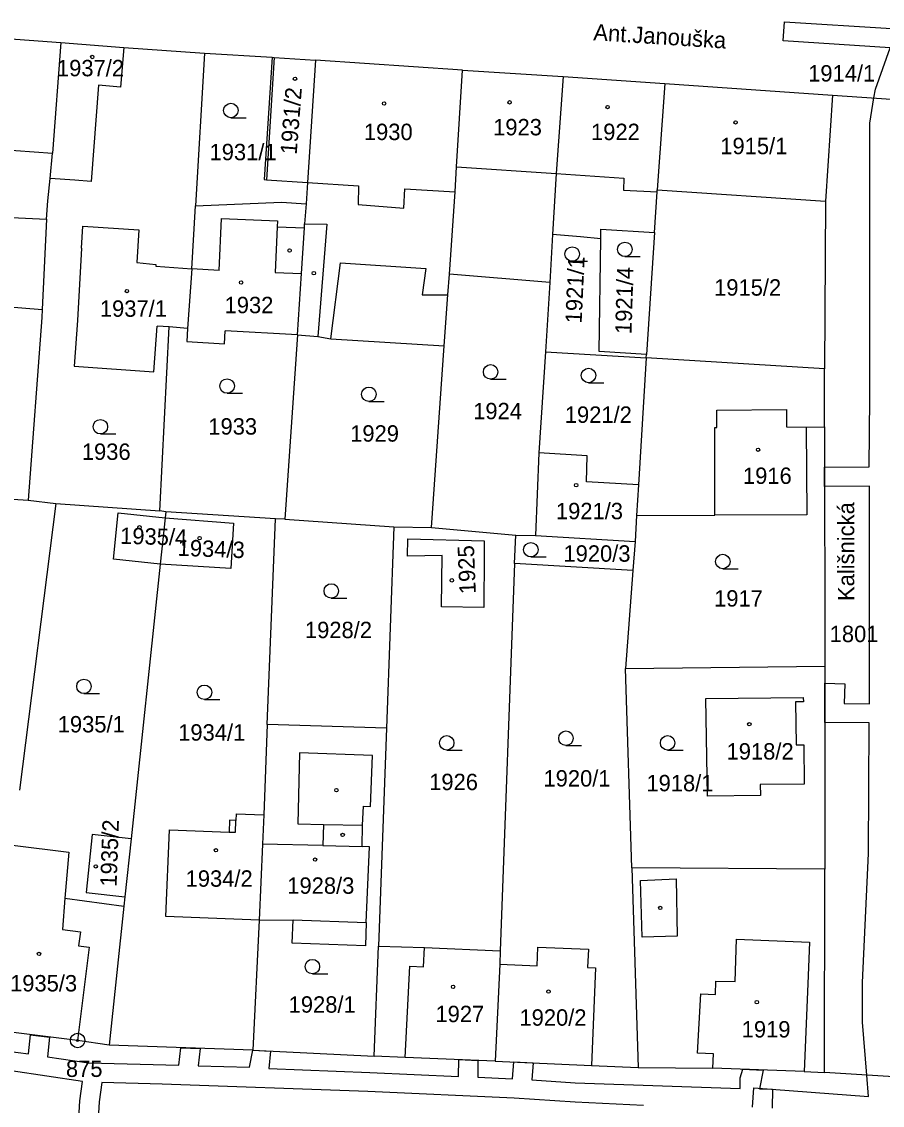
# Model space of a CAD drawing. Extents: x -755819 to -753140, y -1169796 to -1166000.
# Drawn here: x -755181.4 to -755092.1, y -1167987.9 to -1167875.6 of the extents above; entities that cross this region are included whole.
import ezdxf

# ---------------------------------------------------------------- set-up
doc = ezdxf.new("R2010")
doc.units = 0
for name, color, linetype in [('Vrstva 1', 7, 'Continuous'), ('Vrstva 15', 7, 'Continuous'), ('Vrstva 17', 7, 'Continuous'), ('Vrstva 18', 7, 'Continuous'), ('Vrstva 19', 7, 'Continuous'), ('Vrstva 24', 7, 'Continuous'), ('Vrstva 25', 7, 'Continuous'), ('Vrstva 27', 7, 'Continuous'), ('Vrstva 4', 7, 'Continuous'), ('Vrstva 6', 7, 'Continuous')]:
    doc.layers.add(name, color=color, linetype=linetype)

msp = doc.modelspace()

# ---------------------------------------------------------------- linework, layer by layer
at = {"layer": 'Vrstva 1'}
for p, q in [((-755191.59, -1167876.68), (-755177.3, -1167877.77)), ((-755177.3, -1167877.77), (-755178.16, -1167889.24)), ((-755177.3, -1167877.77), (-755170.78, -1167878.26)), ((-755170.78, -1167878.26), (-755171.1, -1167882.37)), ((-755170.78, -1167878.26), (-755162.4, -1167878.88)), ((-755162.4, -1167878.88), (-755163.34, -1167894.7)), ((-755162.4, -1167878.88), (-755155.39, -1167879.29)), ((-755155.39, -1167879.29), (-755156.23, -1167891.97)), ((-755155.39, -1167879.29), (-755155.18, -1167879.3)), ((-755155.18, -1167879.3), (-755150.91, -1167879.6)), ((-755150.91, -1167879.6), (-755151.74, -1167892.26)), ((-755135.66, -1167880.64), (-755150.91, -1167879.6)), ((-755136.27, -1167890.64), (-755135.66, -1167880.64)), ((-755135.66, -1167880.64), (-755125.21, -1167881.27)), ((-755173.38, -1167882.19), (-755174.15, -1167892.17)), ((-755171.1, -1167882.37), (-755173.38, -1167882.19)), ((-755125.21, -1167881.27), (-755125.94, -1167891.34)), ((-755125.21, -1167881.27), (-755114.68, -1167882.01)), ((-755114.68, -1167882.01), (-755115.48, -1167893.02)), ((-755114.68, -1167882.01), (-755097.3, -1167883.21)), ((-755097.3, -1167883.21), (-755098.02, -1167894.21)), ((-755097.3, -1167883.21), (-755089.68, -1167883.73)), ((-755178.41, -1167891.84), (-755178.16, -1167889.24)), ((-755136.43, -1167893.24), (-755136.27, -1167890.64)), ((-755178.64, -1167894.17), (-755178.41, -1167891.84)), ((-755175.84, -1167892.04), (-755178.41, -1167891.84)), ((-755174.15, -1167892.17), (-755175.84, -1167892.04)), ((-755156.23, -1167891.97), (-755155.97, -1167891.99)), ((-755155.97, -1167891.99), (-755151.74, -1167892.26)), ((-755151.74, -1167892.26), (-755151.88, -1167894.47)), ((-755125.94, -1167891.34), (-755126.31, -1167897.67)), ((-755137.02, -1167901.75), (-755136.43, -1167893.24)), ((-755115.76, -1167897.46), (-755115.49, -1167893.23)), ((-755115.49, -1167893.23), (-755115.48, -1167893.02)), ((-755115.48, -1167893.02), (-755098.02, -1167894.21)), ((-755178.77, -1167896.07), (-755178.64, -1167894.17)), ((-755163.34, -1167894.7), (-755154.43, -1167894.3)), ((-755154.43, -1167894.3), (-755151.88, -1167894.47)), ((-755151.88, -1167894.47), (-755152.02, -1167896.55)), ((-755098.02, -1167894.21), (-755098.13, -1167911.58)), ((-755190.46, -1167895.48), (-755178.77, -1167896.07)), ((-755163.73, -1167901.21), (-755163.34, -1167894.7)), ((-755178.77, -1167896.07), (-755179.23, -1167905.41)), ((-755175.14, -1167899.06), (-755175, -1167896.79)), ((-755175, -1167896.79), (-755169.21, -1167897.16)), ((-755152.05, -1167896.95), (-755152.02, -1167896.55)), ((-755169.21, -1167897.16), (-755169.42, -1167900.57)), ((-755152.36, -1167901.7), (-755152.05, -1167896.95)), ((-755126.31, -1167897.67), (-755126.6, -1167902.63)), ((-755123.42, -1167897.91), (-755126.31, -1167897.67)), ((-755121.33, -1167898.1), (-755123.42, -1167897.91)), ((-755121.33, -1167898.1), (-755121.31, -1167897.1)), ((-755121.31, -1167897.1), (-755115.76, -1167897.46)), ((-755115.76, -1167897.46), (-755116.57, -1167910.09)), ((-755175.14, -1167899.06), (-755175.57, -1167906.55)), ((-755121.5, -1167909.78), (-755121.33, -1167898.1)), ((-755169.42, -1167900.57), (-755167.44, -1167900.77)), ((-755167.44, -1167900.77), (-755167.45, -1167900.93)), ((-755167.45, -1167900.93), (-755163.73, -1167901.21)), ((-755163.73, -1167901.21), (-755164.16, -1167907.4)), ((-755152.77, -1167908.06), (-755152.36, -1167901.7)), ((-755137.18, -1167903.9), (-755137.02, -1167901.75)), ((-755126.6, -1167902.63), (-755137.02, -1167901.75)), ((-755126.6, -1167902.63), (-755127.06, -1167909.81)), ((-755193.41, -1167904.3), (-755179.23, -1167905.41)), ((-755137.55, -1167909.18), (-755137.18, -1167903.9)), ((-755179.23, -1167905.41), (-755179.27, -1167906.27)), ((-755179.27, -1167906.27), (-755180.68, -1167925.19)), ((-755175.57, -1167906.55), (-755175.91, -1167911.3)), ((-755167.66, -1167911.9), (-755167.32, -1167907.14)), ((-755166.07, -1167907.23), (-755167.32, -1167907.14)), ((-755167.04, -1167926.29), (-755166.07, -1167907.23)), ((-755164.16, -1167907.4), (-755166.07, -1167907.23)), ((-755164.16, -1167907.4), (-755164.24, -1167908.74)), ((-755160.34, -1167908.98), (-755160.25, -1167907.63)), ((-755152.77, -1167908.06), (-755160.25, -1167907.63)), ((-755152.77, -1167908.06), (-755154.08, -1167927.16)), ((-755152.77, -1167908.06), (-755150.64, -1167908.24)), ((-755164.24, -1167908.74), (-755160.34, -1167908.98)), ((-755150.64, -1167908.24), (-755149.31, -1167908.47)), ((-755149.31, -1167908.47), (-755137.55, -1167909.18)), ((-755138.87, -1167928), (-755137.55, -1167909.18)), ((-755127.06, -1167909.81), (-755127.74, -1167920.28)), ((-755116.57, -1167910.09), (-755121.5, -1167909.78)), ((-755116.6, -1167910.43), (-755116.57, -1167910.09)), ((-755175.91, -1167911.3), (-755167.66, -1167911.9)), ((-755116.6, -1167910.43), (-755117.42, -1167923.61)), ((-755098.13, -1167911.58), (-755116.6, -1167910.43)), ((-755098.12, -1167917.58), (-755098.13, -1167911.58)), ((-755100.02, -1167917.61), (-755098.12, -1167917.58)), ((-755100.02, -1167917.61), (-755099.96, -1167926.69)), ((-755098.12, -1167917.58), (-755098.08, -1167942.4)), ((-755127.74, -1167920.28), (-755128.09, -1167928.83)), ((-755122.72, -1167920.6), (-755127.74, -1167920.28)), ((-755122.81, -1167923.28), (-755122.72, -1167920.6)), ((-755117.42, -1167923.61), (-755122.81, -1167923.28)), ((-755117.42, -1167923.61), (-755117.61, -1167926.78)), ((-755190.2, -1167924.6), (-755180.68, -1167925.19)), ((-755177.82, -1167925.52), (-755181.58, -1167955.24)), ((-755180.68, -1167925.19), (-755177.82, -1167925.52)), ((-755177.82, -1167925.52), (-755167.04, -1167926.29)), ((-755171.83, -1167931.31), (-755171.37, -1167926.5)), ((-755171.37, -1167926.5), (-755166.48, -1167927.02)), ((-755166.41, -1167926.38), (-755167.04, -1167926.29)), ((-755166.48, -1167927.02), (-755166.99, -1167931.83)), ((-755166.41, -1167926.38), (-755166.48, -1167927.02)), ((-755166.48, -1167927.02), (-755159.39, -1167927.55)), ((-755155.03, -1167927.11), (-755166.41, -1167926.38)), ((-755155.89, -1167948.44), (-755155.03, -1167927.11)), ((-755154.08, -1167927.16), (-755155.03, -1167927.11)), ((-755154.08, -1167927.16), (-755142.79, -1167927.96)), ((-755117.61, -1167926.78), (-755117.77, -1167929.48)), ((-755117.61, -1167926.78), (-755109.49, -1167926.72)), ((-755099.96, -1167926.69), (-755109.49, -1167926.72)), ((-755159.39, -1167927.55), (-755159.69, -1167932.26)), ((-755142.79, -1167927.96), (-755143.55, -1167948.81)), ((-755142.79, -1167927.96), (-755138.87, -1167928)), ((-755138.87, -1167928), (-755130.11, -1167928.8)), ((-755141.35, -1167931), (-755141.33, -1167929.19)), ((-755141.33, -1167929.19), (-755133.4, -1167929.41)), ((-755133.4, -1167929.41), (-755133.41, -1167930.91)), ((-755130.25, -1167931.75), (-755130.11, -1167928.8)), ((-755130.11, -1167928.8), (-755128.09, -1167928.83)), ((-755128.09, -1167928.83), (-755117.77, -1167929.48)), ((-755117.77, -1167929.48), (-755118, -1167932.46)), ((-755166.99, -1167931.83), (-755171.83, -1167931.31)), ((-755137.76, -1167930.9), (-755141.35, -1167931)), ((-755137.83, -1167936.25), (-755137.76, -1167930.9)), ((-755133.41, -1167930.91), (-755133.44, -1167936.31)), ((-755166.99, -1167931.83), (-755170.02, -1167960.27)), ((-755159.69, -1167932.26), (-755166.99, -1167931.83)), ((-755130.25, -1167931.75), (-755131.74, -1167971.89)), ((-755118, -1167932.46), (-755130.25, -1167931.75)), ((-755118, -1167932.46), (-755118.75, -1167942.61)), ((-755133.44, -1167936.31), (-755137.83, -1167936.25)), ((-755118.75, -1167942.61), (-755098.08, -1167942.4)), ((-755118.1, -1167963.29), (-755118.75, -1167942.61)), ((-755098.08, -1167942.4), (-755098.1, -1167963.42)), ((-755110.44, -1167945.73), (-755100.33, -1167945.63)), ((-755110.25, -1167955.86), (-755110.44, -1167945.73)), ((-755100.32, -1167946.07), (-755101.12, -1167946.08)), ((-755101.12, -1167946.08), (-755101.08, -1167950.53)), ((-755100.33, -1167945.63), (-755100.32, -1167946.07)), ((-755155.89, -1167948.44), (-755156.25, -1167957.79)), ((-755143.55, -1167948.81), (-755155.89, -1167948.44)), ((-755143.55, -1167948.81), (-755144.38, -1167971.41)), ((-755101.08, -1167950.53), (-755100.28, -1167950.53)), ((-755100.28, -1167950.53), (-755100.24, -1167954.61)), ((-755152.57, -1167951.36), (-755152.74, -1167958.72)), ((-755144.99, -1167951.65), (-755152.57, -1167951.36)), ((-755145.18, -1167956.92), (-755144.99, -1167951.65)), ((-755100.24, -1167954.61), (-755104.79, -1167954.66)), ((-755104.79, -1167954.66), (-755104.75, -1167955.77)), ((-755104.75, -1167955.77), (-755110.25, -1167955.86)), ((-755146.01, -1167958.87), (-755145.93, -1167956.89)), ((-755145.93, -1167956.89), (-755145.18, -1167956.92)), ((-755159.8, -1167958.33), (-755159.84, -1167959.57)), ((-755159.15, -1167958.36), (-755159.8, -1167958.33)), ((-755159.13, -1167957.68), (-755159.15, -1167958.36)), ((-755159.13, -1167957.68), (-755156.25, -1167957.79)), ((-755156.25, -1167957.79), (-755156.39, -1167960.83)), ((-755166.4, -1167968.33), (-755166.03, -1167959.33)), ((-755166.03, -1167959.33), (-755159.84, -1167959.57)), ((-755152.74, -1167958.72), (-755150.07, -1167958.78)), ((-755150.07, -1167958.78), (-755150.12, -1167960.98)), ((-755146.06, -1167961.07), (-755146.01, -1167958.87)), ((-755174.05, -1167959.84), (-755174.68, -1167965.84)), ((-755170.02, -1167960.27), (-755174.05, -1167959.84)), ((-755170.02, -1167960.27), (-755170.66, -1167966.27)), ((-755156.39, -1167960.83), (-755156.74, -1167968.7)), ((-755150.12, -1167960.98), (-755156.39, -1167960.83)), ((-755182.3, -1167960.94), (-755176.48, -1167961.67)), ((-755176.48, -1167961.67), (-755176.87, -1167966.42)), ((-755145.31, -1167961.09), (-755146.06, -1167961.07)), ((-755145.63, -1167968.95), (-755145.31, -1167961.09)), ((-755098.1, -1167963.42), (-755118.1, -1167963.29)), ((-755118.1, -1167963.29), (-755117.44, -1167983.97)), ((-755098.12, -1167984.49), (-755098.1, -1167963.42)), ((-755176.87, -1167966.42), (-755170.77, -1167967.26)), ((-755174.68, -1167965.84), (-755170.66, -1167966.27)), ((-755170.66, -1167966.27), (-755170.77, -1167967.26)), ((-755170.77, -1167967.26), (-755172.3, -1167981.67)), ((-755156.74, -1167968.7), (-755166.4, -1167968.33)), ((-755156.74, -1167968.7), (-755157.39, -1167982.18)), ((-755156.74, -1167968.7), (-755153.22, -1167968.68)), ((-755153.3, -1167971.1), (-755153.22, -1167968.68)), ((-755145.63, -1167968.95), (-755145.72, -1167971.38)), ((-755145.72, -1167971.38), (-755153.3, -1167971.1)), ((-755144.8, -1167982.79), (-755144.38, -1167971.41)), ((-755144.38, -1167971.41), (-755139.61, -1167971.53)), ((-755139.61, -1167971.53), (-755131.74, -1167971.89)), ((-755131.74, -1167971.89), (-755131.8, -1167973.28)), ((-755127.91, -1167973.42), (-755127.84, -1167971.51)), ((-755127.84, -1167971.51), (-755122.61, -1167971.72)), ((-755122.61, -1167971.72), (-755122.68, -1167973.61)), ((-755131.8, -1167973.28), (-755132.26, -1167983.3)), ((-755131.8, -1167973.28), (-755127.91, -1167973.42)), ((-755122.68, -1167973.61), (-755121.87, -1167973.64)), ((-755121.87, -1167973.64), (-755122.29, -1167983.75)), ((-755175.56, -1167981.17), (-755184.72, -1167980.05)), ((-755172.3, -1167981.67), (-755175.56, -1167981.17)), ((-755157.39, -1167982.18), (-755172.3, -1167981.67)), ((-755157.39, -1167982.18), (-755144.8, -1167982.79)), ((-755141.6, -1167982.92), (-755144.8, -1167982.79)), ((-755132.26, -1167983.3), (-755141.6, -1167982.92)), ((-755132.26, -1167983.3), (-755122.29, -1167983.75)), ((-755122.29, -1167983.75), (-755117.44, -1167983.97)), ((-755117.44, -1167983.97), (-755109.69, -1167984.04)), ((-755100.25, -1167984.4), (-755109.69, -1167984.04)), ((-755100.25, -1167984.4), (-755098.12, -1167984.49)), ((-755090.38, -1167984.97), (-755098.12, -1167984.49))]:
    msp.add_line(p, q, dxfattribs=at)
at = {"layer": 'Vrstva 24'}
for radius in [0.75, 0.1]:
    msp.add_circle((-755175.56, -1167981.17), radius, dxfattribs=at)
at = {"layer": 'Vrstva 25'}
for p, q in [((-755159.67, -1167885.55), (-755158.07, -1167885.55)), ((-755118.82, -1167899.95), (-755117.22, -1167899.95)), ((-755124.28, -1167900.43), (-755122.68, -1167900.43)), ((-755132.74, -1167912.64), (-755131.14, -1167912.64)), ((-755122.59, -1167913.01), (-755120.99, -1167913.01)), ((-755160.06, -1167914.11), (-755158.46, -1167914.11)), ((-755145.36, -1167914.96), (-755143.76, -1167914.96)), ((-755173.2, -1167918.32), (-755171.6, -1167918.32)), ((-755128.57, -1167931.07), (-755126.97, -1167931.07)), ((-755108.67, -1167932.29), (-755107.07, -1167932.29)), ((-755149.26, -1167935.34), (-755147.66, -1167935.34)), ((-755174.9, -1167945.23), (-755173.3, -1167945.23)), ((-755162.41, -1167945.84), (-755160.81, -1167945.84)), ((-755124.93, -1167950.6), (-755123.33, -1167950.6)), ((-755137.29, -1167951.08), (-755135.69, -1167951.08)), ((-755114.39, -1167951.08), (-755112.79, -1167951.08)), ((-755151.22, -1167974.27), (-755149.62, -1167974.27))]:
    msp.add_line(p, q, dxfattribs=at)
for centre, radius in [((-755174.04, -1167879.26), 0.175), ((-755153.02, -1167881.52), 0.175), ((-755159.67, -1167884.8), 0.75), ((-755143.78, -1167884.08), 0.175), ((-755130.77, -1167883.96), 0.175), ((-755120.62, -1167884.45), 0.175), ((-755107.35, -1167886.04), 0.175), ((-755124.28, -1167899.68), 0.75), ((-755118.82, -1167899.2), 0.75), ((-755153.58, -1167899.31), 0.175), ((-755158.61, -1167902.63), 0.175), ((-755151.07, -1167901.66), 0.175), ((-755170.44, -1167903.52), 0.175), ((-755132.74, -1167911.89), 0.75), ((-755122.59, -1167912.26), 0.75), ((-755160.06, -1167913.36), 0.75), ((-755145.36, -1167914.21), 0.75), ((-755173.2, -1167917.57), 0.75), ((-755105.01, -1167919.96), 0.175), ((-755123.87, -1167923.63), 0.175), ((-755169.14, -1167927.99), 0.175), ((-755162.91, -1167929.12), 0.175), ((-755128.57, -1167930.32), 0.75), ((-755108.67, -1167931.54), 0.75), ((-755149.26, -1167934.59), 0.75), ((-755136.76, -1167933.49), 0.175), ((-755174.9, -1167944.48), 0.75), ((-755162.41, -1167945.09), 0.75), ((-755105.92, -1167948.4), 0.175), ((-755137.29, -1167950.33), 0.75), ((-755124.93, -1167949.85), 0.75), ((-755114.39, -1167950.33), 0.75), ((-755148.73, -1167955.23), 0.175), ((-755148.08, -1167959.87), 0.175), ((-755161.22, -1167961.46), 0.175), ((-755173.68, -1167963.13), 0.175), ((-755150.94, -1167962.43), 0.175), ((-755115.16, -1167967.44), 0.175), ((-755179.56, -1167972.2), 0.175), ((-755151.22, -1167973.52), 0.75), ((-755136.63, -1167975.61), 0.175), ((-755126.74, -1167976.1), 0.175), ((-755105.14, -1167977.2), 0.175)]:
    msp.add_circle(centre, radius, dxfattribs=at)
at = {"layer": 'Vrstva 27'}
for p, q in [((-755102.4, -1167877.59), (-755102.28, -1167875.6)), ((-755102.28, -1167875.6), (-755091.19, -1167876.3)), ((-755091.33, -1167878.3), (-755102.4, -1167877.59)), ((-755092.85, -1167882.58), (-755091.33, -1167878.3)), ((-755093, -1167883.5), (-755092.85, -1167882.58)), ((-755093.44, -1167886.11), (-755093, -1167883.5)), ((-755093.41, -1167898.8), (-755093.44, -1167886.11)), ((-755093.44, -1167914.62), (-755093.41, -1167898.8)), ((-755093.51, -1167921.74), (-755093.44, -1167914.62)), ((-755098.11, -1167921.78), (-755093.51, -1167921.74)), ((-755098.11, -1167923.78), (-755098.11, -1167921.78)), ((-755093.47, -1167923.73), (-755098.11, -1167923.78)), ((-755093.47, -1167946.27), (-755093.47, -1167923.73)), ((-755098.09, -1167948.23), (-755098.08, -1167944.15)), ((-755098.08, -1167944.15), (-755096.02, -1167944.21)), ((-755096.02, -1167944.21), (-755096.08, -1167946.25)), ((-755096.08, -1167946.25), (-755093.47, -1167946.27)), ((-755093.49, -1167948.27), (-755098.09, -1167948.23)), ((-755093.55, -1167961.8), (-755093.49, -1167948.27)), ((-755094.19, -1167975.16), (-755093.55, -1167961.8)), ((-755094.19, -1167979.27), (-755094.19, -1167975.16)), ((-755093.74, -1167984.76), (-755094.19, -1167979.27)), ((-755180.66, -1167982.55), (-755180.44, -1167980.57)), ((-755180.44, -1167980.57), (-755178.46, -1167980.82)), ((-755178.46, -1167980.82), (-755178.68, -1167982.86)), ((-755189.79, -1167981.43), (-755180.66, -1167982.55)), ((-755165.05, -1167983.73), (-755164.87, -1167981.92)), ((-755164.87, -1167981.92), (-755162.86, -1167981.99)), ((-755162.86, -1167981.99), (-755163.05, -1167983.8)), ((-755157.74, -1167983.95), (-755157.39, -1167982.18)), ((-755157.39, -1167982.18), (-755155.55, -1167982.27)), ((-755178.68, -1167982.86), (-755174.43, -1167983.48)), ((-755155.55, -1167982.27), (-755155.75, -1167984.08)), ((-755136.07, -1167984.89), (-755136.05, -1167983.15)), ((-755136.05, -1167983.15), (-755134.05, -1167983.23)), ((-755134.05, -1167983.23), (-755134.07, -1167984.97)), ((-755175.05, -1167985.42), (-755182.44, -1167984.33)), ((-755174.43, -1167983.48), (-755165.05, -1167983.73)), ((-755163.05, -1167983.8), (-755157.74, -1167983.95)), ((-755155.75, -1167984.08), (-755145.26, -1167984.48)), ((-755130.46, -1167985.13), (-755130.34, -1167983.39)), ((-755130.34, -1167983.39), (-755128.34, -1167983.48)), ((-755128.34, -1167983.48), (-755128.46, -1167985.26)), ((-755106.87, -1167985.04), (-755106.58, -1167984.16)), ((-755106.58, -1167984.16), (-755104.49, -1167984.24)), ((-755104.49, -1167984.24), (-755104.87, -1167986.17)), ((-755175.32, -1167987.43), (-755175.05, -1167985.42)), ((-755173.05, -1167985.52), (-755173.32, -1167987.53)), ((-755166.8, -1167985.69), (-755173.05, -1167985.52)), ((-755145.26, -1167984.48), (-755136.07, -1167984.89)), ((-755134.07, -1167984.97), (-755130.46, -1167985.13)), ((-755128.46, -1167985.26), (-755123.98, -1167985.56)), ((-755106.86, -1167986.13), (-755106.87, -1167985.04)), ((-755093.55, -1167986.98), (-755093.74, -1167984.76)), ((-755145.48, -1167986.47), (-755166.8, -1167985.69)), ((-755130.3, -1167987.14), (-755145.48, -1167986.47)), ((-755123.98, -1167985.56), (-755106.86, -1167986.13)), ((-755105.6, -1167988.09), (-755105.46, -1167986.09)), ((-755105.46, -1167986.09), (-755093.55, -1167986.98)), ((-755104.87, -1167986.17), (-755103.51, -1167986.2)), ((-755103.51, -1167986.2), (-755103.55, -1167988.2)), ((-755175.69, -1167993.19), (-755175.32, -1167987.43)), ((-755173.32, -1167987.53), (-755173.7, -1167993.42)), ((-755123.99, -1167987.56), (-755130.3, -1167987.14)), ((-755116.88, -1167987.9), (-755123.99, -1167987.56))]:
    msp.add_line(p, q, dxfattribs=at)
at = {"layer": 'Vrstva 4'}
for p, q in [((-755155.18, -1167879.3), (-755155.97, -1167891.99)), ((-755189.99, -1167888.33), (-755178.16, -1167889.24)), ((-755136.27, -1167890.64), (-755125.94, -1167891.34)), ((-755151.74, -1167892.26), (-755146.45, -1167892.6)), ((-755125.94, -1167891.34), (-755118.92, -1167891.83)), ((-755118.92, -1167891.83), (-755118.98, -1167893.07)), ((-755146.45, -1167892.6), (-755146.47, -1167894.55)), ((-755141.75, -1167894.93), (-755141.62, -1167892.91)), ((-755141.62, -1167892.91), (-755136.43, -1167893.24)), ((-755118.98, -1167893.07), (-755115.49, -1167893.23)), ((-755146.47, -1167894.55), (-755141.75, -1167894.93)), ((-755160.88, -1167901.37), (-755160.65, -1167896)), ((-755160.65, -1167896), (-755154.84, -1167896.25)), ((-755154.84, -1167896.25), (-755154.86, -1167896.85)), ((-755152.02, -1167896.55), (-755149.72, -1167896.59)), ((-755149.72, -1167896.59), (-755150.64, -1167908.24)), ((-755154.86, -1167896.85), (-755155.07, -1167901.58)), ((-755154.86, -1167896.85), (-755152.05, -1167896.95)), ((-755160.88, -1167901.37), (-755163.73, -1167901.21)), ((-755149.31, -1167908.47), (-755148.31, -1167900.6)), ((-755148.31, -1167900.6), (-755139.44, -1167901.16)), ((-755139.44, -1167901.16), (-755139.83, -1167903.91)), ((-755155.07, -1167901.58), (-755152.36, -1167901.7)), ((-755139.83, -1167903.91), (-755137.18, -1167903.9)), ((-755109.3, -1167915.84), (-755102.06, -1167915.78)), ((-755109.29, -1167917.64), (-755109.3, -1167915.84)), ((-755102.06, -1167915.78), (-755102.06, -1167917.6)), ((-755109.49, -1167926.72), (-755109.49, -1167917.64)), ((-755109.49, -1167917.64), (-755109.29, -1167917.64)), ((-755102.06, -1167917.6), (-755100.02, -1167917.61)), ((-755159.2, -1167959.59), (-755159.15, -1167958.36)), ((-755159.84, -1167959.57), (-755159.2, -1167959.59)), ((-755150.07, -1167958.78), (-755146.01, -1167958.87)), ((-755150.12, -1167960.98), (-755146.06, -1167961.07)), ((-755117.21, -1167964.61), (-755113.51, -1167964.41)), ((-755117.03, -1167970.46), (-755117.21, -1167964.61)), ((-755113.51, -1167964.41), (-755113.39, -1167970.37)), ((-755176.87, -1167966.42), (-755177.13, -1167969.68)), ((-755153.22, -1167968.68), (-755145.63, -1167968.95)), ((-755177.13, -1167969.68), (-755175.27, -1167969.91)), ((-755175.27, -1167969.91), (-755175.45, -1167971.37)), ((-755113.39, -1167970.37), (-755117.03, -1167970.46)), ((-755107.4, -1167975.07), (-755107.26, -1167970.66)), ((-755107.26, -1167970.66), (-755099.68, -1167970.99)), ((-755174.36, -1167971.51), (-755175.56, -1167981.17)), ((-755175.45, -1167971.37), (-755174.36, -1167971.51)), ((-755139.7, -1167973.54), (-755139.61, -1167971.53)), ((-755099.68, -1167970.99), (-755099.86, -1167975.29)), ((-755141.6, -1167982.92), (-755141.11, -1167973.48)), ((-755141.11, -1167973.48), (-755139.7, -1167973.54)), ((-755109.44, -1167976.39), (-755109.39, -1167975.01)), ((-755109.39, -1167975.01), (-755107.4, -1167975.07)), ((-755099.86, -1167975.29), (-755100.25, -1167984.4)), ((-755111.28, -1167982.47), (-755110.95, -1167976.33)), ((-755110.95, -1167976.33), (-755109.44, -1167976.39)), ((-755109.63, -1167982.57), (-755111.28, -1167982.47)), ((-755109.69, -1167984.04), (-755109.63, -1167982.57))]:
    msp.add_line(p, q, dxfattribs=at)
at = {"layer": 'Vrstva 6'}
msp.add_line((-755127.06, -1167909.81), (-755116.6, -1167910.43), dxfattribs=at)

# ---------------------------------------------------------------- texts
at = {"layer": 'Vrstva 15'}
for s, rotation, p in [('Ant.Janouška', 356.3797, (-755122.12, -1167877.52)), ('Kališnická', 90.0117, (-755095.04, -1167935.63))]:
    msp.add_text(s, height=1.7, rotation=rotation, dxfattribs=at).set_placement(p)
at = {"layer": 'Vrstva 17'}
msp.add_text('875', height=1.7, dxfattribs=at).set_placement((-755176.77, -1167984.95))
at = {"layer": 'Vrstva 18'}
for s, p in [('1914/1', (-755099.82, -1167881.8)), ('1931/1', (-755161.88, -1167889.96)), ('1915/2', (-755109.57, -1167903.99)), ('1924', (-755134.55, -1167916.8)), ('1921/2', (-755125.05, -1167917.17)), ('1933', (-755162.01, -1167918.39)), ('1929', (-755147.3, -1167919.12)), ('1936', (-755175.12, -1167921.01)), ('1920/3', (-755125.19, -1167931.56)), ('1917', (-755109.57, -1167936.21)), ('1928/2', (-755151.99, -1167939.48)), ('1801', (-755097.59, -1167939.89)), ('1935/1', (-755177.62, -1167949.25)), ('1934/1', (-755165.13, -1167950.1)), ('1926', (-755139.11, -1167955.23)), ('1920/1', (-755127.26, -1167954.86)), ('1918/1', (-755116.59, -1167955.35)), ('1928/1', (-755153.68, -1167978.29))]:
    msp.add_text(s, height=1.7, dxfattribs=at).set_placement(p)
for s, rotation, p in [('1921/1', 87.3188, (-755123.31, -1167906.9)), ('1921/4', 88.1782, (-755118.14, -1167907.99))]:
    msp.add_text(s, height=1.7, rotation=rotation, dxfattribs=at).set_placement(p)
at = {"layer": 'Vrstva 19'}
for s, p in [('1937/2', (-755177.7, -1167881.26)), ('1930', (-755145.88, -1167887.87)), ('1923', (-755132.48, -1167887.38)), ('1922', (-755122.33, -1167887.87)), ('1915/1', (-755108.93, -1167889.33)), ('1937/1', (-755173.25, -1167906.18)), ('1932', (-755160.32, -1167905.81)), ('1916', (-755106.58, -1167923.5)), ('1921/3', (-755125.97, -1167927.16)), ('1918/2', (-755108.28, -1167952.06)), ('1934/2', (-755164.36, -1167965.24)), ('1928/3', (-755153.82, -1167965.97)), ('1935/3', (-755182.56, -1167976.09)), ('1927', (-755138.46, -1167979.27)), ('1920/2', (-755129.75, -1167979.64)), ('1919', (-755106.71, -1167980.86))]:
    msp.add_text(s, height=1.7, dxfattribs=at).set_placement(p)
for s, rotation, p in [('1931/2', 85.4853, (-755152.85, -1167889.41)), ('1935/4', 358.3278, (-755171.17, -1167929.7)), ('1934/3', 357.8694, (-755165.21, -1167930.94)), ('1925', 92.3035, (-755134.27, -1167934.88)), ('1935/2', 87.949, (-755171.52, -1167965.26))]:
    msp.add_text(s, height=1.7, rotation=rotation, dxfattribs=at).set_placement(p)

doc.saveas('drawing.dxf')
